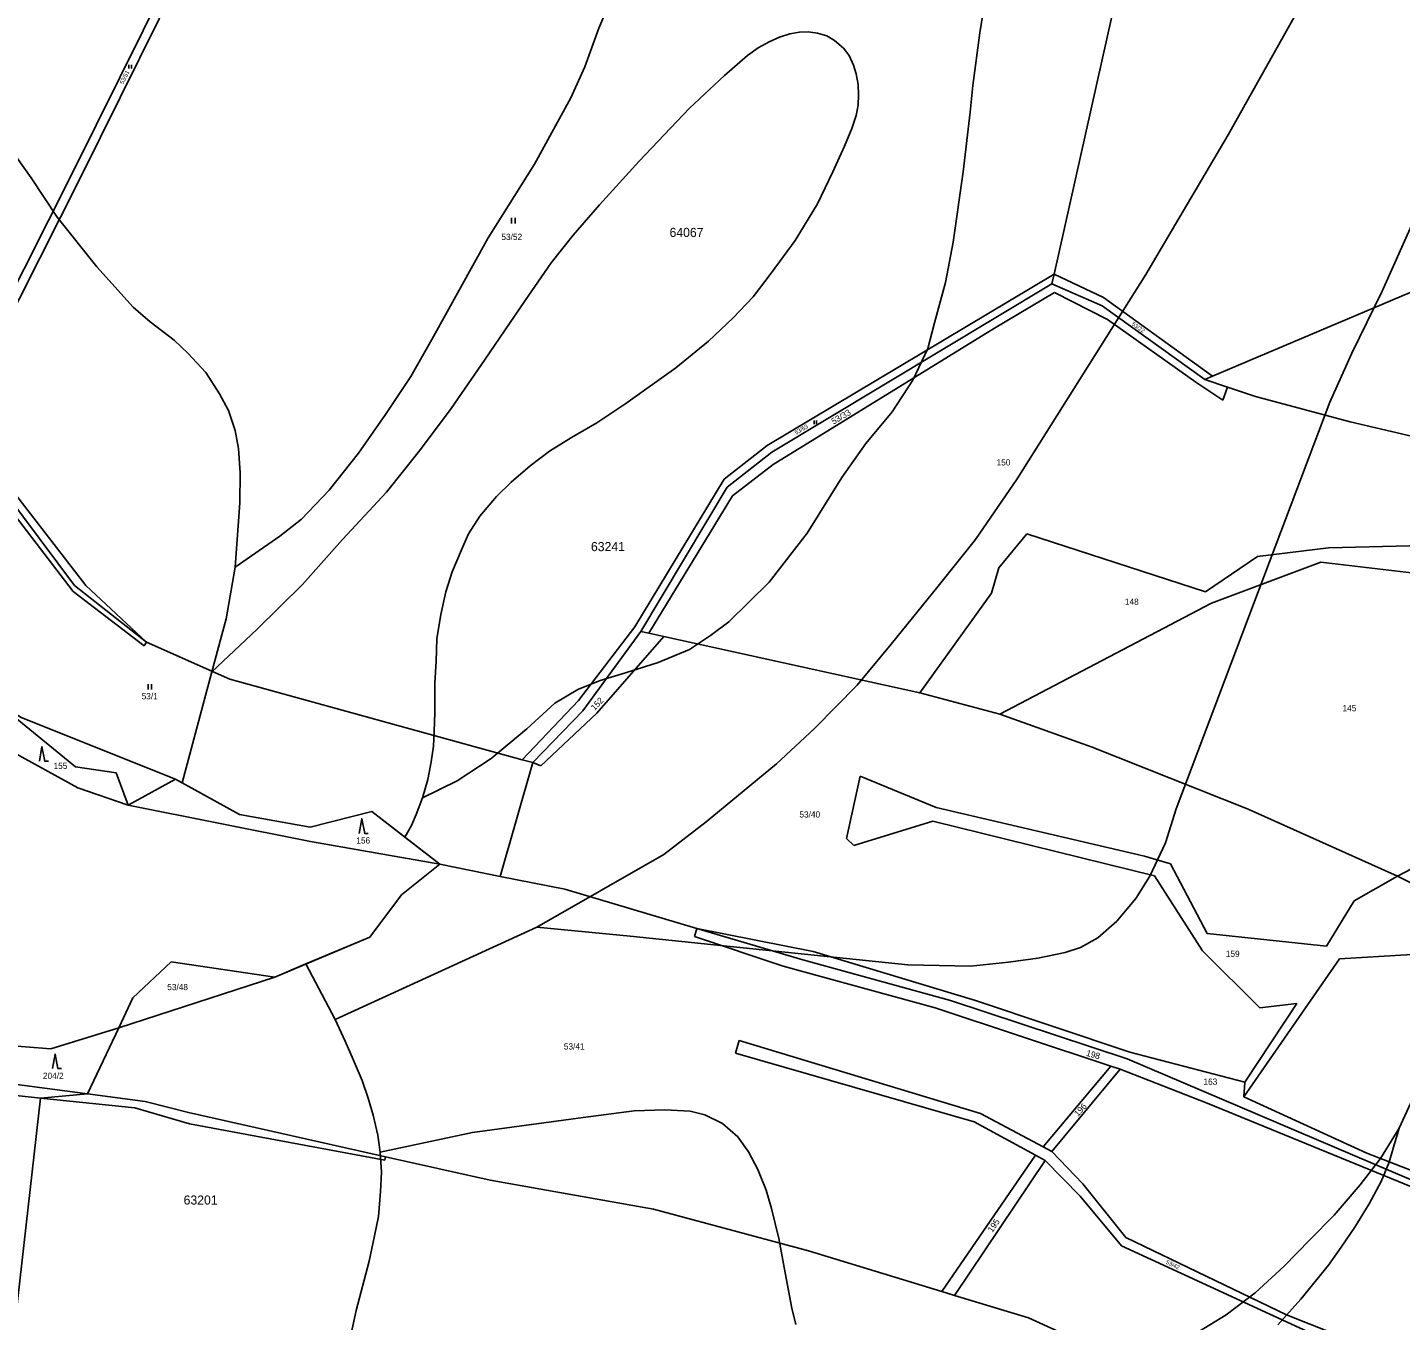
# Model space of a CAD drawing. Extents: x -546762 to -540209, y -1046851 to -1035694.
# Drawn here: x -544467.4 to -544091, y -1041296.2 to -1040941.9 of the extents above; entities that cross this region are included whole.
import ezdxf

# ---------------------------------------------------------------- set-up
doc = ezdxf.new("R2010")
doc.units = 0
for name, color, linetype in [('Vrstva 1', 7, 'Continuous'), ('Vrstva 18', 7, 'Continuous'), ('Vrstva 25', 7, 'Continuous'), ('Vrstva 52', 7, 'Continuous'), ('Vrstva 53', 7, 'Continuous'), ('Vrstva 6', 7, 'Continuous')]:
    doc.layers.add(name, color=color, linetype=linetype)

msp = doc.modelspace()

# ---------------------------------------------------------------- linework, layer by layer
at = {"layer": 'Vrstva 1'}
for points in [[(-544420.51, -1040917.64), (-544452.79, -1040982.79)], [(-544168.58, -1040931.83), (-544186.01, -1041009.5)], [(-544452.79, -1040982.79), (-544486.49, -1041049.51)], [(-544263.41, -1041058.21), (-544186.6, -1041012.12)], [(-544186.6, -1041012.12), (-544186.01, -1041009.5)], [(-544454.85, -1041096.45), (-544507.13, -1041028.3)], [(-544486.49, -1041049.51), (-544451.43, -1041094.79)], [(-544263.41, -1041058.21), (-544275.62, -1041067.78)], [(-544275.62, -1041067.78), (-544299.25, -1041107.38)], [(-544451.43, -1041094.79), (-544434.78, -1041110.27)], [(-544435.37, -1041111.33), (-544454.85, -1041096.45)], [(-544434.78, -1041110.27), (-544435.37, -1041111.33)], [(-544299.25, -1041107.38), (-544315.2, -1041129.14)], [(-544315.2, -1041129.14), (-544328.92, -1041143.31)], [(-544426.84, -1041147.85), (-544469.11, -1041130.94)], [(-544328.92, -1041143.31), (-544337.81, -1041174.48)], [(-544409.25, -1041157.5), (-544426.84, -1041147.85)], [(-544409.25, -1041157.5), (-544389.87, -1041160.96)], [(-544389.87, -1041160.96), (-544372.99, -1041156.68)], [(-544372.99, -1041156.68), (-544354.41, -1041171.17)], [(-544354.41, -1041171.17), (-544364.84, -1041179.58)], [(-544337.81, -1041174.48), (-544354.41, -1041171.17)], [(-544364.84, -1041179.58), (-544373.57, -1041191.13)], [(-544373.57, -1041191.13), (-544399.64, -1041202.06)], [(-544428.05, -1041197.92), (-544438.53, -1041207.8)], [(-544399.64, -1041202.06), (-544428.05, -1041197.92)], [(-544438.53, -1041207.8), (-544442.39, -1041215.95)], [(-544442.39, -1041215.95), (-544450.97, -1041234.05)], [(-544450.97, -1041234.05), (-544435.16, -1041236.14)], [(-544471.82, -1041305.55), (-544463.85, -1041235.22)], [(-544437.93, -1041237.9), (-544463.85, -1041235.22)], [(-544422.96, -1041242.3), (-544437.93, -1041237.9)], [(-544435.16, -1041236.14), (-544423.26, -1041239.22)], [(-544423.26, -1041239.22), (-544369.29, -1041251.3)], [(-544369.47, -1041252.21), (-544422.96, -1041242.3)], [(-544369.29, -1041251.3), (-544369.47, -1041252.21)]]:
    msp.add_lwpolyline(points, dxfattribs=at)
at = {"layer": 'Vrstva 25'}
for p, q in [((-544439.57, -1040953.11), (-544439.57, -1040952.1)), ((-544438.91, -1040953.11), (-544438.91, -1040952.1)), ((-544334.74, -1040995.54), (-544334.74, -1040994.04)), ((-544333.74, -1040995.54), (-544333.74, -1040994.04)), ((-544251.8, -1041050.59), (-544251.8, -1041049.59)), ((-544251.12, -1041050.59), (-544251.12, -1041049.59)), ((-544434.36, -1041123.27), (-544434.36, -1041121.77)), ((-544433.36, -1041123.27), (-544433.36, -1041121.77))]:
    msp.add_line(p, q, dxfattribs=at)
for points in [[(-544464.14, -1041142.92), (-544463.44, -1041138.92), (-544462.64, -1041142.92), (-544461.64, -1041142.92)], [(-544376.47, -1041162.71), (-544375.77, -1041158.71), (-544374.97, -1041162.71), (-544373.97, -1041162.71)], [(-544460.55, -1041227.17), (-544459.85, -1041223.17), (-544459.05, -1041227.17), (-544458.05, -1041227.17)]]:
    msp.add_lwpolyline(points, dxfattribs=at)
at = {"layer": 'Vrstva 52'}
for points in [[(-544410.51, -1041089.73), (-544398.22, -1041081.29), (-544392.28, -1041076.56), (-544384.74, -1041068.68), (-544376.69, -1041058.51), (-544369.27, -1041047.9), (-544362.28, -1041037.51), (-544356.55, -1041027.33), (-544341.14, -1040999.49), (-544328.42, -1040979.34), (-544318.46, -1040961.11), (-544314.64, -1040952.63), (-544310.83, -1040942.02), (-544306.59, -1040932.06), (-544301.72, -1040922.51), (-544295.15, -1040912.12), (-544281.37, -1040893.04), (-544261.01, -1040864.42)], [(-544506.14, -1040892.78), (-544489.84, -1040936.53), (-544486.21, -1040945.38), (-544476.4, -1040966.22), (-544472.37, -1040974.58), (-544466.43, -1040983.07), (-544459.23, -1040993.88), (-544448.42, -1041007.45), (-544438.46, -1041018.48), (-544433.76, -1041022.48), (-544427.22, -1041027.57), (-544423.47, -1041031.08), (-544418.5, -1041036.41), (-544414.75, -1041042.23), (-544412.33, -1041046.83), (-544410.51, -1041052.28), (-544409.54, -1041057.25), (-544409.06, -1041063.92), (-544409.18, -1041072.16), (-544410.51, -1041089.73)], [(-544327.75, -1041188.42), (-544302.19, -1041190.84), (-544226.1, -1041198.69), (-544208.91, -1041199.11), (-544198.49, -1041198.02), (-544190.5, -1041196.93), (-544182.99, -1041195.36), (-544178.75, -1041194.02), (-544174.03, -1041191.36), (-544168.82, -1041186.75), (-544163.61, -1041180.57), (-544159.74, -1041174.39), (-544155.5, -1041165.31), (-544152.59, -1041155.98), (-544110.4, -1041044.53), (-544104.37, -1041031.07), (-544096.1, -1041014.1), (-544083.81, -1040986.75), (-544073.43, -1040968.09), (-544060.71, -1040947.31), (-544045.88, -1040924.4)], [(-544203.78, -1040927.24), (-544206.32, -1040943.36), (-544208.26, -1040957.78), (-544208.99, -1040965.1), (-544210.9, -1040981.43), (-544213.66, -1041000.73), (-544215.78, -1041011.75), (-544218.74, -1041022.78), (-544220.65, -1041029.78), (-544224.68, -1041038.47), (-544230.4, -1041047.17), (-544237.61, -1041055.86), (-544244.18, -1041065.19), (-544253.71, -1041080.46), (-544264.1, -1041093.82), (-544275.14, -1041104.69), (-544280.22, -1041108.45), (-544285.91, -1041112.33), (-544294.51, -1041115.84), (-544303.47, -1041118.75), (-544310.38, -1041120.81), (-544316.55, -1041123.23), (-544322.85, -1041126.99), (-544330.48, -1041134.02), (-544340.29, -1041142.14), (-544349.62, -1041148.32), (-544359.15, -1041152.94)], [(-544327.75, -1041188.42), (-544292.99, -1041168.49), (-544281.33, -1041159.58), (-544262.05, -1041143.68), (-544251.66, -1041133.93), (-544240.01, -1041122.05), (-544230.68, -1041110.81), (-544217.75, -1041094.91), (-544207.58, -1041082.19), (-544196.12, -1041065.58), (-544160.88, -1041009.55), (-544138.26, -1040971.27), (-544116.85, -1040932.89)], [(-544416.91, -1041118.46), (-544404.51, -1041106.85), (-544392.04, -1041094.49), (-544381.02, -1041082.14), (-544369.03, -1041069.17), (-544359.7, -1041057.54), (-544351.23, -1041046.27), (-544342.14, -1041033.06), (-544331, -1041016.7), (-544323.85, -1041006.36), (-544317.79, -1040998.73), (-544310.65, -1040990.49), (-544299.75, -1040978.49), (-544285.94, -1040963.95), (-544276.37, -1040954.99), (-544270.08, -1040949.53), (-544267.15, -1040947.46), (-544264.11, -1040945.8), (-544261.27, -1040944.48), (-544258.43, -1040943.58), (-544255.8, -1040943.1), (-544253.45, -1040943.03), (-544250.82, -1040943.37)], [(-544250.82, -1040943.37), (-544248.33, -1040944.13), (-544246.18, -1040945.38), (-544243.69, -1040947.53), (-544242.17, -1040949.53), (-544240.99, -1040952.17), (-544240.23, -1040954.59), (-544239.68, -1040957.5), (-544239.61, -1040960.27), (-544239.75, -1040963.18), (-544240.3, -1040966.01), (-544241.48, -1040969.55), (-544243.42, -1040974.39), (-544246.67, -1040981.39), (-544250.89, -1040990.18), (-544257, -1041000.2), (-544263.54, -1041009.17), (-544268.5, -1041015.71), (-544273.95, -1041021.41), (-544280.73, -1041027.83), (-544289.7, -1041035.1), (-544303.36, -1041044.89), (-544311.35, -1041050.22), (-544318.25, -1041054.22), (-544324.31, -1041057.98), (-544329.64, -1041061.98), (-544334.85, -1041066.46), (-544338.84, -1041070.34), (-544343.45, -1041075.79), (-544346.47, -1041080.64), (-544348.41, -1041085), (-544350.95, -1041091.06), (-544352.77, -1041096.51), (-544354.1, -1041102.69), (-544355.19, -1041109.36), (-544355.4, -1041115.5), (-544355.76, -1041121.56), (-544355.76, -1041129.55), (-544355.88, -1041134.76), (-544356.12, -1041138.76), (-544356.73, -1041143.12), (-544357.7, -1041147.97), (-544359.15, -1041152.94)], [(-544410.51, -1041089.73), (-544412.91, -1041103.92), (-544416.91, -1041118.46)], [(-544505.5, -1041094.54), (-544477.93, -1041125.21), (-544469.11, -1041130.94), (-544426.84, -1041147.85), (-544425.02, -1041148.85)], [(-544425.02, -1041148.85), (-544416.91, -1041118.46)], [(-544425.02, -1041148.85), (-544409.25, -1041157.5), (-544389.87, -1041160.96), (-544372.99, -1041156.68), (-544363.94, -1041163.74)], [(-544091.46, -1041243.47), (-544088.31, -1041236.68), (-544085.77, -1041227.35), (-544083.22, -1041218.75), (-544082.03, -1041211.3), (-544080.69, -1041202.58), (-544079, -1041194.34), (-544077.55, -1041188.03), (-544075.12, -1041181.73), (-544072.58, -1041176.64), (-544069.43, -1041171.43), (-544065.8, -1041166.95), (-544061.2, -1041162.59), (-544055.38, -1041158.35), (-544048.72, -1041154.59), (-544042.3, -1041152.05), (-544035.64, -1041150.35), (-544025.83, -1041148.9), (-544016.87, -1041148.17), (-544009.73, -1041148.17), (-544002.34, -1041148.05), (-543993.5, -1041148.65)], [(-544359.15, -1041152.94), (-544360.85, -1041157.54), (-544362.18, -1041160.57), (-544363.94, -1041163.74)], [(-544363.94, -1041163.74), (-544354.41, -1041171.17), (-544364.84, -1041179.58), (-544373.57, -1041191.13), (-544391.07, -1041198.47)], [(-544383.06, -1041213.66), (-544327.75, -1041188.42)], [(-544471.82, -1041305.55), (-544463.85, -1041235.22), (-544450.97, -1041234.05), (-544442.39, -1041215.95), (-544438.53, -1041207.8), (-544428.05, -1041197.92), (-544399.64, -1041202.06)], [(-544399.64, -1041202.06), (-544391.07, -1041198.47)], [(-544391.07, -1041198.47), (-544383.06, -1041213.66)], [(-544383.06, -1041213.66), (-544380.28, -1041219.67), (-544378.1, -1041224.64), (-544375.68, -1041230.45), (-544373.99, -1041235.3), (-544372.65, -1041239.91), (-544371.32, -1041245.36), (-544370.72, -1041250.08)], [(-544370.72, -1041250.08), (-544345.46, -1041244.67), (-544315.07, -1041240.56), (-544301.14, -1041238.74), (-544292.66, -1041238.5), (-544285.76, -1041238.86)], [(-544285.76, -1041238.86), (-544281.76, -1041239.83), (-544276.92, -1041242.25), (-544272.68, -1041245.89), (-544269.77, -1041250.01), (-544267.23, -1041254.85), (-544264.93, -1041260.43), (-544263.47, -1041265.52), (-544261.42, -1041273.76), (-544259.72, -1041283.09), (-544257.9, -1041292.78), (-544256.75, -1041297.29)], [(-544147.76, -1041300.08), (-544138.8, -1041294.63), (-544130.92, -1041288.57), (-544122.93, -1041281.3), (-544115.92, -1041274.13), (-544109.26, -1041267.34), (-544102.11, -1041258.98), (-544096.54, -1041251.83), (-544091.46, -1041243.47)], [(-544091.46, -1041243.47), (-544093.01, -1041248.71), (-544094.18, -1041252.79), (-544096.33, -1041258.06), (-544099.65, -1041264.22), (-544103.6, -1041270.59), (-544107.33, -1041276.13), (-544110.79, -1041280.99), (-544118.42, -1041290.32), (-544124.72, -1041297.35)], [(-544380.36, -1041307.3), (-544377.26, -1041293.46), (-544373.74, -1041279.89), (-544372.29, -1041272.98), (-544371.2, -1041267.65), (-544370.6, -1041260.87), (-544370.35, -1041255.54), (-544370.72, -1041250.08)]]:
    msp.add_lwpolyline(points, dxfattribs=at)
at = {"layer": 'Vrstva 6'}
for points in [[(-544422.74, -1040916.51), (-544455.02, -1040981.65)], [(-544455.02, -1040981.65), (-544488.19, -1041047.32)], [(-544264.64, -1041056.43), (-544186.01, -1041009.5)], [(-544186.6, -1041012.12), (-544172.84, -1041018.13)], [(-544186.01, -1041009.5), (-544172.49, -1041015.83)], [(-544083.69, -1041012.48), (-544142.57, -1041037.41)], [(-544185.88, -1041014.51), (-544202.31, -1041024.26)], [(-544185.88, -1041014.51), (-544171.33, -1041021.86)], [(-544172.49, -1041015.83), (-544142.57, -1041037.41)], [(-544172.84, -1041018.13), (-544144.71, -1041038.32)], [(-544171.33, -1041021.86), (-544147.11, -1041039.03)], [(-544454.5, -1041094.77), (-544505.96, -1041026.02)], [(-544202.31, -1041024.26), (-544263, -1041061.6)], [(-544142.57, -1041037.41), (-544144.71, -1041038.32)], [(-544144.71, -1041038.32), (-544138.49, -1041040.39)], [(-544147.11, -1041039.03), (-544139.77, -1041043.95)], [(-544139.77, -1041043.95), (-544138.49, -1041040.39)], [(-544138.49, -1041040.39), (-544130.8, -1041042.96)], [(-544130.8, -1041042.96), (-544104.85, -1041049.89)], [(-544104.85, -1041049.89), (-544073.57, -1041057.2)], [(-544264.64, -1041056.43), (-544276.42, -1041065.59)], [(-544263, -1041061.6), (-544274.16, -1041070.19)], [(-544276.42, -1041065.59), (-544300.88, -1041106.11)], [(-544274.16, -1041070.19), (-544297.04, -1041107.87)], [(-544193.5, -1041080.6), (-544201.17, -1041089.96)], [(-544144.49, -1041096.47), (-544193.5, -1041080.6)], [(-544084.81, -1041083.82), (-544110.76, -1041084.42)], [(-544130.23, -1041086.87), (-544144.49, -1041096.47)], [(-544110.76, -1041084.42), (-544130.23, -1041086.87)], [(-544201.17, -1041089.96), (-544203.16, -1041096.91)], [(-544112.85, -1041088.4), (-544142.86, -1041099.64)], [(-544067.83, -1041093.7), (-544112.85, -1041088.4)], [(-544434.78, -1041110.27), (-544454.5, -1041094.77)], [(-544203.16, -1041096.91), (-544222.83, -1041124.2)], [(-544142.86, -1041099.64), (-544200.86, -1041130.06)], [(-544300.88, -1041106.11), (-544316.36, -1041126.3)], [(-544434.78, -1041110.27), (-544411.9, -1041120.47)], [(-544293, -1041108.76), (-544311.3, -1041129.77)], [(-544299.25, -1041107.38), (-544297.04, -1041107.87)], [(-544297.04, -1041107.87), (-544293, -1041108.76)], [(-544293, -1041108.76), (-544222.83, -1041124.2)], [(-544411.9, -1041120.47), (-544331.81, -1041142.51)], [(-544222.83, -1041124.2), (-544200.86, -1041130.06)], [(-544316.36, -1041126.3), (-544331.81, -1041142.51)], [(-544470.8, -1041130.99), (-544454.27, -1041144.48)], [(-544311.3, -1041129.77), (-544326.65, -1041144.22)], [(-544200.86, -1041130.06), (-544175.6, -1041139.11)], [(-544478.89, -1041136.34), (-544453.57, -1041150.23)], [(-544175.6, -1041139.11), (-544132.83, -1041156.07)], [(-544331.81, -1041142.51), (-544328.92, -1041143.31)], [(-544328.92, -1041143.31), (-544326.65, -1041144.22)], [(-544454.27, -1041144.48), (-544443.08, -1041146.12)], [(-544443.08, -1041146.12), (-544439.81, -1041154.97)], [(-544439.81, -1041154.97), (-544426.84, -1041147.85)], [(-544239.13, -1041147), (-544242.9, -1041164.12)], [(-544218.36, -1041155.59), (-544239.13, -1041147)], [(-544453.57, -1041150.23), (-544439.81, -1041154.97)], [(-544439.81, -1041154.97), (-544389.83, -1041164.92)], [(-544161.18, -1041168.94), (-544218.36, -1041155.59)], [(-544132.83, -1041156.07), (-544091.92, -1041174.44)], [(-544219.23, -1041159.39), (-544240.91, -1041166.02)], [(-544158.47, -1041174.32), (-544219.23, -1041159.39)], [(-544354.41, -1041171.17), (-544389.83, -1041164.92)], [(-544242.9, -1041164.12), (-544240.91, -1041166.02)], [(-544075.01, -1041165.58), (-544091.92, -1041174.44)], [(-544154.11, -1041171.01), (-544161.18, -1041168.94)], [(-544158.47, -1041174.32), (-544145.31, -1041194.85)], [(-544144.06, -1041190.17), (-544154.11, -1041171.01)], [(-544320.09, -1041178.01), (-544337.81, -1041174.48)], [(-544283.96, -1041188.74), (-544320.09, -1041178.01)], [(-544091.92, -1041174.44), (-544103.73, -1041181.21)], [(-544091.92, -1041174.44), (-544075.04, -1041182.71)], [(-544103.73, -1041181.21), (-544111.35, -1041193.65)], [(-544283.96, -1041188.74), (-544284.53, -1041190.99)], [(-544254.85, -1041197.38), (-544283.96, -1041188.74)], [(-544283.96, -1041188.74), (-544252.06, -1041195.11)], [(-544260.29, -1041199.11), (-544284.53, -1041190.99)], [(-544111.35, -1041193.65), (-544144.06, -1041190.17)], [(-544252.06, -1041195.11), (-544207.52, -1041208.48)], [(-544145.31, -1041194.85), (-544129.57, -1041210.55)], [(-544083.26, -1041195.65), (-544107.74, -1041197.1)], [(-544218.58, -1041210.55), (-544260.29, -1041199.11)], [(-544214.38, -1041208.49), (-544254.85, -1041197.38)], [(-544107.74, -1041197.1), (-544134, -1041234.92)], [(-544399.64, -1041202.06), (-544442.39, -1041215.95)], [(-544170.46, -1041226.49), (-544218.58, -1041210.55)], [(-544165.99, -1041224.5), (-544214.38, -1041208.49)], [(-544207.52, -1041208.48), (-544165.25, -1041222.65)], [(-544133.7, -1041230.84), (-544119.46, -1041209.3)], [(-544129.57, -1041210.55), (-544119.46, -1041209.3)], [(-544461, -1041221.78), (-544442.39, -1041215.95)], [(-544272.35, -1041219.43), (-544273.33, -1041222.93)], [(-544206.21, -1041239.48), (-544272.35, -1041219.43)], [(-544480.76, -1041220.15), (-544461, -1041221.78)], [(-544207.89, -1041241.73), (-544273.33, -1041222.93)], [(-544165.25, -1041222.65), (-544133.7, -1041230.84)], [(-544170.46, -1041226.49), (-544189, -1041248.61)], [(-544167.86, -1041227.35), (-544170.46, -1041226.49)], [(-544083.2, -1041259.78), (-544165.99, -1041224.5)], [(-544450.97, -1041234.05), (-544479.36, -1041230.3)], [(-544186.62, -1041249.87), (-544167.86, -1041227.35)], [(-544144.04, -1041236.62), (-544167.86, -1041227.35)], [(-544463.85, -1041235.22), (-544477.29, -1041233.83)], [(-544134, -1041234.92), (-544133.7, -1041230.84)], [(-544037.58, -1041280.21), (-544144.04, -1041236.62)], [(-544100.24, -1041250.31), (-544134, -1041234.92)], [(-544191.1, -1041250.9), (-544207.89, -1041241.73)], [(-544206.21, -1041239.48), (-544189, -1041248.61)], [(-544189, -1041248.61), (-544186.62, -1041249.87)], [(-544340.6, -1041257.72), (-544369.29, -1041251.3)], [(-544216.73, -1041288.26), (-544191.1, -1041250.9)], [(-544188.47, -1041252.33), (-544213.32, -1041289.3)], [(-544188.47, -1041252.33), (-544191.1, -1041250.9)], [(-544188.47, -1041252.33), (-544178.83, -1041262.13)], [(-544186.62, -1041249.87), (-544178.09, -1041258.71)], [(-544035.74, -1041275.38), (-544100.24, -1041250.31)], [(-544295.77, -1041265.72), (-544340.6, -1041257.72)], [(-544178.09, -1041258.71), (-544166.33, -1041273.48)], [(-544178.83, -1041262.13), (-544167.52, -1041275.7)], [(-544253.35, -1041277.11), (-544295.77, -1041265.72)], [(-544167.52, -1041275.7), (-544110.6, -1041301.95)], [(-544166.33, -1041273.48), (-544122.34, -1041294.68)], [(-544216.73, -1041288.26), (-544253.35, -1041277.11)], [(-544213.32, -1041289.3), (-544216.73, -1041288.26)], [(-544193, -1041295.49), (-544213.32, -1041289.3)], [(-544109.9, -1041299.61), (-544122.34, -1041294.68)], [(-544193, -1041295.49), (-544118.82, -1041329.29)]]:
    msp.add_lwpolyline(points, dxfattribs=at)

# ---------------------------------------------------------------- texts
at = {"layer": 'Vrstva 18'}
for s, height, rotation, p in [('53/51', 1.14, 63.9008, (-544441.14, -1040957.53)), ('53/22', 1.14, 324.9123, (-544164.85, -1041023.37)), ('53/33', 1.7, 30.11, (-544246.45, -1041050.69)), ('53/53', 1.14, 29.8977, (-544256.72, -1041053.47)), ('152', 1.7, 46.6801, (-544311.94, -1041129.18)), ('198', 1.7, 344.1307, (-544177.34, -1041223.62)), ('196', 1.7, 47.8784, (-544179.43, -1041240.41)), ('195', 1.7, 55.1918, (-544202.95, -1041272.2)), ('53/42', 1.14, 335.1361, (-544155.49, -1041280.6))]:
    msp.add_text(s, height=height, rotation=rotation, dxfattribs=at).set_placement(p)
for s, p in [('53/52', (-544337.5, -1041000.09)), ('150', (-544201.77, -1041061.88)), ('148', (-544166.6, -1041100.06)), ('53/1', (-544436.1, -1041125.97)), ('145', (-544106.95, -1041129.25)), ('155', (-544460.24, -1041145.05)), ('53/40', (-544255.81, -1041158.36)), ('156', (-544377.26, -1041165.48)), ('159', (-544138.94, -1041196.54)), ('53/48', (-544429.1, -1041205.66)), ('53/41', (-544320.38, -1041221.93)), ('204/2', (-544463.16, -1041229.98)), ('163', (-544145.07, -1041231.59))]:
    msp.add_text(s, height=1.7, dxfattribs=at).set_placement(p)
at = {"layer": 'Vrstva 53'}
for s, p in [('64067', (-544291.4, -1040999.27)), ('63241', (-544312.94, -1041085.36)), ('63201', (-544424.59, -1041264.43))]:
    msp.add_text(s, height=2.5, dxfattribs=at).set_placement(p)

doc.saveas('drawing.dxf')
